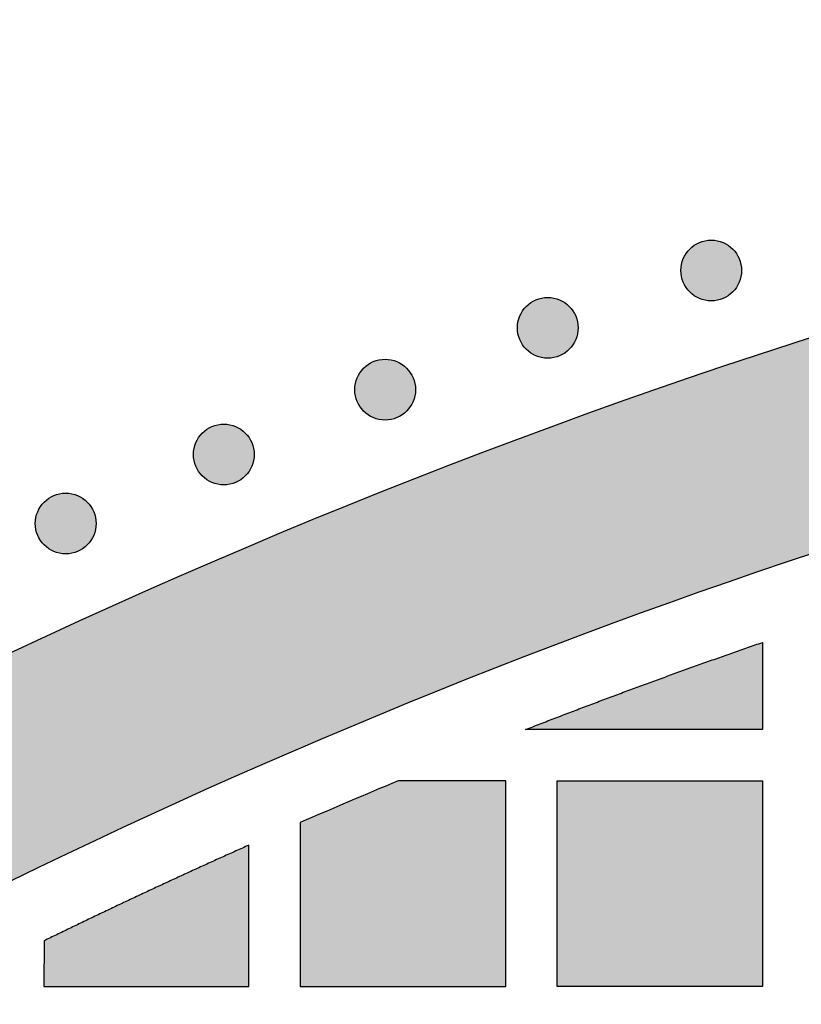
# Model space of a CAD drawing. Header units: millimetres. Extents: x -3873 to -97, y 912 to 4165.
# Tile 529 of 656: x -1820 to -1774, y 3239 to 3297. Entities that reach past the tile are written whole.
import ezdxf

# ---------------------------------------------------------------- set-up
doc = ezdxf.new("R2010")
doc.units = ezdxf.units.MM
doc.layers.add('pattern', color=7, linetype='Continuous', true_color=0x000000)

msp = doc.modelspace()

# ---------------------------------------------------------------- hatches: boundary and pattern name
at = {"layer": 'pattern'}
for points in [[(-1874.82, 3213.385), (-1868.956, 3217.537), (-1862.997, 3221.587), (-1856.946, 3225.532), (-1850.805, 3229.37), (-1844.577, 3233.097), (-1838.264, 3236.71), (-1831.871, 3240.206), (-1825.4, 3243.584), (-1818.855, 3246.84), (-1812.239, 3249.972), (-1805.555, 3252.979), (-1798.807, 3255.857), (-1792, 3258.604), (-1785.136, 3261.22), (-1778.219, 3263.702), (-1771.254, 3266.048), (-1764.245, 3268.258), (-1757.194, 3270.33), (-1750.108, 3272.263), (-1742.989, 3274.056), (-1735.842, 3275.708), (-1728.67, 3277.219), (-1721.479, 3278.589), (-1714.273, 3279.816), (-1707.054, 3280.902), (-1699.829, 3281.845), (-1692.6, 3282.647), (-1685.372, 3283.308), (-1678.149, 3283.827), (-1670.935, 3284.207), (-1663.734, 3284.448), (-1656.55, 3284.55), (-1656.55, 3296.55), (-1664.945, 3296.421), (-1673.365, 3296.109), (-1681.805, 3295.612), (-1690.259, 3294.929), (-1698.72, 3294.058), (-1707.184, 3292.998), (-1715.642, 3291.749), (-1724.09, 3290.311), (-1732.52, 3288.683), (-1740.927, 3286.865), (-1749.304, 3284.858), (-1757.644, 3282.663), (-1765.942, 3280.28), (-1774.191, 3277.711), (-1782.384, 3274.958), (-1790.516, 3272.022), (-1798.581, 3268.905), (-1806.572, 3265.61), (-1814.484, 3262.139), (-1822.31, 3258.496), (-1830.046, 3254.684), (-1837.686, 3250.705), (-1845.225, 3246.563), (-1852.656, 3242.264), (-1859.977, 3237.809), (-1867.181, 3233.204), (-1874.265, 3228.454), (-1881.224, 3223.562), (-1888.054, 3218.533), (-1894.751, 3213.373), (-1901.312, 3208.087), (-1907.734, 3202.679), (-1905.591, 3202.986), (-1903.451, 3203.343), (-1901.317, 3203.75), (-1899.189, 3204.206), (-1897.071, 3204.711), (-1894.963, 3205.265), (-1892.867, 3205.868), (-1890.785, 3206.519), (-1888.718, 3207.218), (-1886.669, 3207.963), (-1884.638, 3208.755), (-1882.628, 3209.593), (-1880.64, 3210.476), (-1878.674, 3211.403), (-1876.734, 3212.373)], [(-1777.892, 3283.159), (-1777.92, 3283.186), (-1777.949, 3283.213), (-1777.979, 3283.24), (-1778.01, 3283.266), (-1778.041, 3283.292), (-1778.074, 3283.317), (-1778.107, 3283.342), (-1778.141, 3283.366), (-1778.176, 3283.389), (-1778.212, 3283.412), (-1778.248, 3283.434), (-1778.286, 3283.455), (-1778.324, 3283.476), (-1778.362, 3283.495), (-1778.402, 3283.514), (-1778.442, 3283.532), (-1778.483, 3283.549), (-1778.524, 3283.565), (-1778.566, 3283.58), (-1778.608, 3283.595), (-1778.651, 3283.608), (-1778.695, 3283.62), (-1778.739, 3283.631), (-1778.783, 3283.641), (-1778.828, 3283.649), (-1778.873, 3283.657), (-1778.918, 3283.663), (-1778.963, 3283.669), (-1779.009, 3283.673), (-1779.055, 3283.676), (-1779.101, 3283.678), (-1779.147, 3283.678), (-1779.193, 3283.678), (-1779.238, 3283.676), (-1779.284, 3283.673), (-1779.33, 3283.669), (-1779.375, 3283.663), (-1779.421, 3283.657), (-1779.466, 3283.649), (-1779.51, 3283.641), (-1779.555, 3283.631), (-1779.598, 3283.62), (-1779.642, 3283.608), (-1779.685, 3283.595), (-1779.727, 3283.58), (-1779.769, 3283.565), (-1779.811, 3283.549), (-1779.851, 3283.532), (-1779.891, 3283.514), (-1779.931, 3283.495), (-1779.97, 3283.476), (-1780.008, 3283.455), (-1780.045, 3283.434), (-1780.081, 3283.412), (-1780.117, 3283.389), (-1780.152, 3283.366), (-1780.186, 3283.342), (-1780.219, 3283.317), (-1780.252, 3283.292), (-1780.283, 3283.266), (-1780.314, 3283.24), (-1780.344, 3283.213), (-1780.373, 3283.186), (-1780.401, 3283.159), (-1780.429, 3283.13), (-1780.456, 3283.101), (-1780.483, 3283.071), (-1780.509, 3283.041), (-1780.535, 3283.009), (-1780.56, 3282.977), (-1780.585, 3282.943), (-1780.609, 3282.909), (-1780.632, 3282.874), (-1780.655, 3282.839), (-1780.677, 3282.802), (-1780.698, 3282.765), (-1780.719, 3282.727), (-1780.738, 3282.688), (-1780.757, 3282.649), (-1780.775, 3282.609), (-1780.792, 3282.568), (-1780.808, 3282.527), (-1780.823, 3282.485), (-1780.837, 3282.442), (-1780.85, 3282.399), (-1780.862, 3282.356), (-1780.873, 3282.312), (-1780.883, 3282.267), (-1780.892, 3282.223), (-1780.9, 3282.178), (-1780.906, 3282.133), (-1780.911, 3282.087), (-1780.916, 3282.042), (-1780.919, 3281.996), (-1780.92, 3281.95), (-1780.921, 3281.904), (-1780.92, 3281.858), (-1780.919, 3281.812), (-1780.916, 3281.766), (-1780.911, 3281.721), (-1780.906, 3281.675), (-1780.9, 3281.63), (-1780.892, 3281.585), (-1780.883, 3281.54), (-1780.873, 3281.496), (-1780.862, 3281.452), (-1780.85, 3281.409), (-1780.837, 3281.366), (-1780.823, 3281.323), (-1780.808, 3281.281), (-1780.792, 3281.24), (-1780.775, 3281.199), (-1780.757, 3281.159), (-1780.738, 3281.12), (-1780.719, 3281.081), (-1780.698, 3281.043), (-1780.677, 3281.006), (-1780.655, 3280.969), (-1780.632, 3280.933), (-1780.609, 3280.899), (-1780.585, 3280.864), (-1780.56, 3280.831), (-1780.535, 3280.799), (-1780.509, 3280.767), (-1780.483, 3280.736), (-1780.456, 3280.706), (-1780.429, 3280.677), (-1780.401, 3280.649), (-1780.373, 3280.622), (-1780.344, 3280.595), (-1780.314, 3280.568), (-1780.283, 3280.542), (-1780.252, 3280.516), (-1780.219, 3280.491), (-1780.186, 3280.466), (-1780.152, 3280.442), (-1780.117, 3280.419), (-1780.081, 3280.396), (-1780.045, 3280.374), (-1780.008, 3280.353), (-1779.97, 3280.332), (-1779.931, 3280.312), (-1779.891, 3280.294), (-1779.851, 3280.276), (-1779.811, 3280.259), (-1779.769, 3280.242), (-1779.727, 3280.227), (-1779.685, 3280.213), (-1779.642, 3280.2), (-1779.598, 3280.188), (-1779.555, 3280.177), (-1779.51, 3280.167), (-1779.466, 3280.159), (-1779.421, 3280.151), (-1779.375, 3280.144), (-1779.33, 3280.139), (-1779.284, 3280.135), (-1779.238, 3280.132), (-1779.193, 3280.13), (-1779.147, 3280.13), (-1779.101, 3280.13), (-1779.055, 3280.132), (-1779.009, 3280.135), (-1778.963, 3280.139), (-1778.918, 3280.144), (-1778.873, 3280.151), (-1778.828, 3280.159), (-1778.783, 3280.167), (-1778.739, 3280.177), (-1778.695, 3280.188), (-1778.651, 3280.2), (-1778.608, 3280.213), (-1778.566, 3280.227), (-1778.524, 3280.242), (-1778.483, 3280.259), (-1778.442, 3280.276), (-1778.402, 3280.294), (-1778.362, 3280.312), (-1778.324, 3280.332), (-1778.286, 3280.353), (-1778.248, 3280.374), (-1778.212, 3280.396), (-1778.176, 3280.419), (-1778.141, 3280.442), (-1778.107, 3280.466), (-1778.074, 3280.491), (-1778.041, 3280.516), (-1778.01, 3280.542), (-1777.979, 3280.568), (-1777.949, 3280.595), (-1777.92, 3280.622), (-1777.892, 3280.649), (-1777.864, 3280.677), (-1777.837, 3280.706), (-1777.811, 3280.736), (-1777.784, 3280.767), (-1777.759, 3280.799), (-1777.733, 3280.831), (-1777.709, 3280.864), (-1777.685, 3280.899), (-1777.661, 3280.933), (-1777.639, 3280.969), (-1777.617, 3281.006), (-1777.595, 3281.043), (-1777.575, 3281.081), (-1777.555, 3281.12), (-1777.536, 3281.159), (-1777.518, 3281.199), (-1777.501, 3281.24), (-1777.485, 3281.281), (-1777.47, 3281.323), (-1777.456, 3281.366), (-1777.443, 3281.409), (-1777.431, 3281.452), (-1777.42, 3281.496), (-1777.41, 3281.54), (-1777.401, 3281.585), (-1777.394, 3281.63), (-1777.387, 3281.675), (-1777.382, 3281.721), (-1777.378, 3281.766), (-1777.375, 3281.812), (-1777.373, 3281.858), (-1777.372, 3281.904), (-1777.373, 3281.95), (-1777.375, 3281.996), (-1777.378, 3282.042), (-1777.382, 3282.087), (-1777.387, 3282.133), (-1777.394, 3282.178), (-1777.401, 3282.223), (-1777.41, 3282.267), (-1777.42, 3282.312), (-1777.431, 3282.356), (-1777.443, 3282.399), (-1777.456, 3282.442), (-1777.47, 3282.485), (-1777.485, 3282.527), (-1777.501, 3282.568), (-1777.518, 3282.609), (-1777.536, 3282.649), (-1777.555, 3282.688), (-1777.575, 3282.727), (-1777.595, 3282.765), (-1777.617, 3282.802), (-1777.639, 3282.839), (-1777.661, 3282.874), (-1777.685, 3282.909), (-1777.709, 3282.943), (-1777.733, 3282.977), (-1777.759, 3283.009), (-1777.784, 3283.041), (-1777.811, 3283.071), (-1777.837, 3283.101), (-1777.864, 3283.13)], [(-1787.438, 3279.811), (-1787.466, 3279.838), (-1787.495, 3279.865), (-1787.525, 3279.892), (-1787.556, 3279.918), (-1787.587, 3279.944), (-1787.62, 3279.969), (-1787.653, 3279.994), (-1787.687, 3280.018), (-1787.722, 3280.042), (-1787.758, 3280.064), (-1787.794, 3280.086), (-1787.832, 3280.108), (-1787.87, 3280.128), (-1787.908, 3280.148), (-1787.948, 3280.167), (-1787.988, 3280.185), (-1788.029, 3280.202), (-1788.07, 3280.218), (-1788.112, 3280.233), (-1788.154, 3280.247), (-1788.197, 3280.26), (-1788.241, 3280.272), (-1788.285, 3280.283), (-1788.329, 3280.293), (-1788.374, 3280.302), (-1788.419, 3280.309), (-1788.464, 3280.316), (-1788.509, 3280.321), (-1788.555, 3280.325), (-1788.601, 3280.328), (-1788.647, 3280.33), (-1788.693, 3280.33), (-1788.739, 3280.33), (-1788.784, 3280.328), (-1788.83, 3280.325), (-1788.876, 3280.321), (-1788.921, 3280.316), (-1788.967, 3280.309), (-1789.012, 3280.302), (-1789.056, 3280.293), (-1789.1, 3280.283), (-1789.144, 3280.272), (-1789.188, 3280.26), (-1789.231, 3280.247), (-1789.273, 3280.233), (-1789.315, 3280.218), (-1789.357, 3280.202), (-1789.397, 3280.185), (-1789.437, 3280.167), (-1789.477, 3280.148), (-1789.516, 3280.128), (-1789.554, 3280.108), (-1789.591, 3280.086), (-1789.627, 3280.064), (-1789.663, 3280.042), (-1789.698, 3280.018), (-1789.732, 3279.994), (-1789.765, 3279.969), (-1789.798, 3279.944), (-1789.829, 3279.918), (-1789.86, 3279.892), (-1789.89, 3279.865), (-1789.919, 3279.838), (-1789.947, 3279.811), (-1789.975, 3279.783), (-1790.002, 3279.754), (-1790.029, 3279.724), (-1790.055, 3279.693), (-1790.081, 3279.661), (-1790.106, 3279.629), (-1790.131, 3279.596), (-1790.155, 3279.562), (-1790.178, 3279.527), (-1790.201, 3279.491), (-1790.223, 3279.454), (-1790.244, 3279.417), (-1790.264, 3279.379), (-1790.284, 3279.34), (-1790.303, 3279.301), (-1790.321, 3279.261), (-1790.338, 3279.22), (-1790.354, 3279.179), (-1790.369, 3279.137), (-1790.383, 3279.094), (-1790.396, 3279.051), (-1790.408, 3279.008), (-1790.419, 3278.964), (-1790.429, 3278.92), (-1790.438, 3278.875), (-1790.446, 3278.83), (-1790.452, 3278.785), (-1790.457, 3278.739), (-1790.462, 3278.694), (-1790.465, 3278.648), (-1790.466, 3278.602), (-1790.467, 3278.556), (-1790.466, 3278.51), (-1790.465, 3278.464), (-1790.462, 3278.419), (-1790.457, 3278.373), (-1790.452, 3278.327), (-1790.446, 3278.282), (-1790.438, 3278.237), (-1790.429, 3278.193), (-1790.419, 3278.148), (-1790.408, 3278.104), (-1790.396, 3278.061), (-1790.383, 3278.018), (-1790.369, 3277.975), (-1790.354, 3277.934), (-1790.338, 3277.892), (-1790.321, 3277.851), (-1790.303, 3277.811), (-1790.284, 3277.772), (-1790.264, 3277.733), (-1790.244, 3277.695), (-1790.223, 3277.658), (-1790.201, 3277.621), (-1790.178, 3277.586), (-1790.155, 3277.551), (-1790.131, 3277.517), (-1790.106, 3277.483), (-1790.081, 3277.451), (-1790.055, 3277.419), (-1790.029, 3277.389), (-1790.002, 3277.359), (-1789.975, 3277.33), (-1789.947, 3277.302), (-1789.919, 3277.274), (-1789.89, 3277.247), (-1789.86, 3277.22), (-1789.829, 3277.194), (-1789.798, 3277.168), (-1789.765, 3277.143), (-1789.732, 3277.118), (-1789.698, 3277.094), (-1789.663, 3277.071), (-1789.627, 3277.048), (-1789.591, 3277.026), (-1789.554, 3277.005), (-1789.516, 3276.984), (-1789.477, 3276.965), (-1789.437, 3276.946), (-1789.397, 3276.928), (-1789.357, 3276.911), (-1789.315, 3276.895), (-1789.273, 3276.88), (-1789.231, 3276.865), (-1789.188, 3276.852), (-1789.144, 3276.84), (-1789.1, 3276.829), (-1789.056, 3276.82), (-1789.012, 3276.811), (-1788.967, 3276.803), (-1788.921, 3276.797), (-1788.876, 3276.791), (-1788.83, 3276.787), (-1788.784, 3276.784), (-1788.739, 3276.782), (-1788.693, 3276.782), (-1788.647, 3276.782), (-1788.601, 3276.784), (-1788.555, 3276.787), (-1788.509, 3276.791), (-1788.464, 3276.797), (-1788.419, 3276.803), (-1788.374, 3276.811), (-1788.329, 3276.82), (-1788.285, 3276.829), (-1788.241, 3276.84), (-1788.197, 3276.852), (-1788.154, 3276.865), (-1788.112, 3276.88), (-1788.07, 3276.895), (-1788.029, 3276.911), (-1787.988, 3276.928), (-1787.948, 3276.946), (-1787.908, 3276.965), (-1787.87, 3276.984), (-1787.832, 3277.005), (-1787.794, 3277.026), (-1787.758, 3277.048), (-1787.722, 3277.071), (-1787.687, 3277.094), (-1787.653, 3277.118), (-1787.62, 3277.143), (-1787.587, 3277.168), (-1787.556, 3277.194), (-1787.525, 3277.22), (-1787.495, 3277.247), (-1787.466, 3277.274), (-1787.438, 3277.302), (-1787.41, 3277.33), (-1787.383, 3277.359), (-1787.357, 3277.389), (-1787.33, 3277.419), (-1787.305, 3277.451), (-1787.279, 3277.483), (-1787.255, 3277.517), (-1787.231, 3277.551), (-1787.207, 3277.586), (-1787.184, 3277.621), (-1787.162, 3277.658), (-1787.141, 3277.695), (-1787.121, 3277.733), (-1787.101, 3277.772), (-1787.082, 3277.811), (-1787.064, 3277.851), (-1787.047, 3277.892), (-1787.031, 3277.934), (-1787.016, 3277.975), (-1787.002, 3278.018), (-1786.989, 3278.061), (-1786.977, 3278.104), (-1786.966, 3278.148), (-1786.956, 3278.193), (-1786.947, 3278.237), (-1786.94, 3278.282), (-1786.933, 3278.327), (-1786.928, 3278.373), (-1786.924, 3278.419), (-1786.921, 3278.464), (-1786.919, 3278.51), (-1786.918, 3278.556), (-1786.919, 3278.602), (-1786.921, 3278.648), (-1786.924, 3278.694), (-1786.928, 3278.739), (-1786.933, 3278.785), (-1786.94, 3278.83), (-1786.947, 3278.875), (-1786.956, 3278.92), (-1786.966, 3278.964), (-1786.977, 3279.008), (-1786.989, 3279.051), (-1787.002, 3279.094), (-1787.016, 3279.137), (-1787.031, 3279.179), (-1787.047, 3279.22), (-1787.064, 3279.261), (-1787.082, 3279.301), (-1787.101, 3279.34), (-1787.121, 3279.379), (-1787.141, 3279.417), (-1787.162, 3279.454), (-1787.184, 3279.491), (-1787.207, 3279.527), (-1787.231, 3279.562), (-1787.255, 3279.596), (-1787.279, 3279.629), (-1787.305, 3279.661), (-1787.33, 3279.693), (-1787.357, 3279.724), (-1787.383, 3279.754), (-1787.41, 3279.783)], [(-1796.935, 3276.2), (-1796.963, 3276.227), (-1796.992, 3276.254), (-1797.022, 3276.281), (-1797.053, 3276.307), (-1797.085, 3276.333), (-1797.117, 3276.358), (-1797.15, 3276.383), (-1797.184, 3276.407), (-1797.219, 3276.43), (-1797.255, 3276.453), (-1797.292, 3276.475), (-1797.329, 3276.496), (-1797.367, 3276.517), (-1797.406, 3276.537), (-1797.445, 3276.555), (-1797.485, 3276.573), (-1797.526, 3276.59), (-1797.567, 3276.606), (-1797.609, 3276.622), (-1797.652, 3276.636), (-1797.695, 3276.649), (-1797.738, 3276.661), (-1797.782, 3276.672), (-1797.826, 3276.682), (-1797.871, 3276.69), (-1797.916, 3276.698), (-1797.961, 3276.705), (-1798.007, 3276.71), (-1798.052, 3276.714), (-1798.098, 3276.717), (-1798.144, 3276.719), (-1798.19, 3276.719), (-1798.236, 3276.719), (-1798.282, 3276.717), (-1798.327, 3276.714), (-1798.373, 3276.71), (-1798.419, 3276.705), (-1798.464, 3276.698), (-1798.509, 3276.69), (-1798.553, 3276.682), (-1798.598, 3276.672), (-1798.642, 3276.661), (-1798.685, 3276.649), (-1798.728, 3276.636), (-1798.77, 3276.622), (-1798.812, 3276.606), (-1798.854, 3276.59), (-1798.895, 3276.573), (-1798.935, 3276.555), (-1798.974, 3276.537), (-1799.013, 3276.517), (-1799.051, 3276.496), (-1799.088, 3276.475), (-1799.125, 3276.453), (-1799.16, 3276.43), (-1799.195, 3276.407), (-1799.229, 3276.383), (-1799.263, 3276.358), (-1799.295, 3276.333), (-1799.327, 3276.307), (-1799.357, 3276.281), (-1799.387, 3276.254), (-1799.416, 3276.227), (-1799.444, 3276.2), (-1799.472, 3276.171), (-1799.499, 3276.142), (-1799.526, 3276.113), (-1799.552, 3276.082), (-1799.578, 3276.05), (-1799.603, 3276.018), (-1799.628, 3275.984), (-1799.652, 3275.95), (-1799.675, 3275.915), (-1799.698, 3275.88), (-1799.72, 3275.843), (-1799.741, 3275.806), (-1799.762, 3275.768), (-1799.781, 3275.729), (-1799.8, 3275.69), (-1799.818, 3275.65), (-1799.835, 3275.609), (-1799.851, 3275.568), (-1799.866, 3275.526), (-1799.88, 3275.483), (-1799.894, 3275.44), (-1799.906, 3275.397), (-1799.917, 3275.353), (-1799.926, 3275.309), (-1799.935, 3275.264), (-1799.943, 3275.219), (-1799.949, 3275.174), (-1799.955, 3275.128), (-1799.959, 3275.083), (-1799.962, 3275.037), (-1799.963, 3274.991), (-1799.964, 3274.945), (-1799.963, 3274.899), (-1799.962, 3274.853), (-1799.959, 3274.807), (-1799.955, 3274.762), (-1799.949, 3274.716), (-1799.943, 3274.671), (-1799.935, 3274.626), (-1799.926, 3274.581), (-1799.917, 3274.537), (-1799.906, 3274.493), (-1799.894, 3274.45), (-1799.88, 3274.407), (-1799.866, 3274.364), (-1799.851, 3274.322), (-1799.835, 3274.281), (-1799.818, 3274.24), (-1799.8, 3274.2), (-1799.781, 3274.161), (-1799.762, 3274.122), (-1799.741, 3274.084), (-1799.72, 3274.047), (-1799.698, 3274.01), (-1799.675, 3273.975), (-1799.652, 3273.94), (-1799.628, 3273.906), (-1799.603, 3273.872), (-1799.578, 3273.84), (-1799.552, 3273.808), (-1799.526, 3273.777), (-1799.499, 3273.748), (-1799.472, 3273.719), (-1799.444, 3273.69), (-1799.416, 3273.663), (-1799.387, 3273.636), (-1799.357, 3273.609), (-1799.327, 3273.583), (-1799.295, 3273.557), (-1799.263, 3273.532), (-1799.229, 3273.507), (-1799.195, 3273.483), (-1799.16, 3273.46), (-1799.125, 3273.437), (-1799.088, 3273.415), (-1799.051, 3273.394), (-1799.013, 3273.373), (-1798.974, 3273.353), (-1798.935, 3273.335), (-1798.895, 3273.317), (-1798.854, 3273.3), (-1798.812, 3273.284), (-1798.77, 3273.268), (-1798.728, 3273.254), (-1798.685, 3273.241), (-1798.642, 3273.229), (-1798.598, 3273.218), (-1798.553, 3273.208), (-1798.509, 3273.2), (-1798.464, 3273.192), (-1798.419, 3273.186), (-1798.373, 3273.18), (-1798.327, 3273.176), (-1798.282, 3273.173), (-1798.236, 3273.171), (-1798.19, 3273.171), (-1798.144, 3273.171), (-1798.098, 3273.173), (-1798.052, 3273.176), (-1798.007, 3273.18), (-1797.961, 3273.186), (-1797.916, 3273.192), (-1797.871, 3273.2), (-1797.826, 3273.208), (-1797.782, 3273.218), (-1797.738, 3273.229), (-1797.695, 3273.241), (-1797.652, 3273.254), (-1797.609, 3273.268), (-1797.567, 3273.284), (-1797.526, 3273.3), (-1797.485, 3273.317), (-1797.445, 3273.335), (-1797.406, 3273.353), (-1797.367, 3273.373), (-1797.329, 3273.394), (-1797.292, 3273.415), (-1797.255, 3273.437), (-1797.219, 3273.46), (-1797.184, 3273.483), (-1797.15, 3273.507), (-1797.117, 3273.532), (-1797.085, 3273.557), (-1797.053, 3273.583), (-1797.022, 3273.609), (-1796.992, 3273.636), (-1796.963, 3273.663), (-1796.935, 3273.69), (-1796.908, 3273.719), (-1796.88, 3273.748), (-1796.854, 3273.777), (-1796.828, 3273.808), (-1796.802, 3273.84), (-1796.777, 3273.872), (-1796.752, 3273.906), (-1796.728, 3273.94), (-1796.704, 3273.975), (-1796.682, 3274.01), (-1796.66, 3274.047), (-1796.638, 3274.084), (-1796.618, 3274.122), (-1796.598, 3274.161), (-1796.579, 3274.2), (-1796.561, 3274.24), (-1796.544, 3274.281), (-1796.528, 3274.322), (-1796.513, 3274.364), (-1796.499, 3274.407), (-1796.486, 3274.45), (-1796.474, 3274.493), (-1796.463, 3274.537), (-1796.453, 3274.581), (-1796.444, 3274.626), (-1796.437, 3274.671), (-1796.43, 3274.716), (-1796.425, 3274.762), (-1796.421, 3274.807), (-1796.418, 3274.853), (-1796.416, 3274.899), (-1796.415, 3274.945), (-1796.416, 3274.991), (-1796.418, 3275.037), (-1796.421, 3275.083), (-1796.425, 3275.128), (-1796.43, 3275.174), (-1796.437, 3275.219), (-1796.444, 3275.264), (-1796.453, 3275.309), (-1796.463, 3275.353), (-1796.474, 3275.397), (-1796.486, 3275.44), (-1796.499, 3275.483), (-1796.513, 3275.526), (-1796.528, 3275.568), (-1796.544, 3275.609), (-1796.561, 3275.65), (-1796.579, 3275.69), (-1796.598, 3275.729), (-1796.618, 3275.768), (-1796.638, 3275.806), (-1796.66, 3275.843), (-1796.682, 3275.88), (-1796.704, 3275.915), (-1796.728, 3275.95), (-1796.752, 3275.984), (-1796.777, 3276.018), (-1796.802, 3276.05), (-1796.828, 3276.082), (-1796.854, 3276.113), (-1796.88, 3276.142), (-1796.908, 3276.171)], [(-1806.355, 3272.413), (-1806.383, 3272.441), (-1806.412, 3272.468), (-1806.442, 3272.495), (-1806.472, 3272.521), (-1806.504, 3272.547), (-1806.537, 3272.572), (-1806.57, 3272.597), (-1806.604, 3272.621), (-1806.639, 3272.644), (-1806.675, 3272.667), (-1806.711, 3272.689), (-1806.748, 3272.71), (-1806.786, 3272.731), (-1806.825, 3272.75), (-1806.864, 3272.769), (-1806.905, 3272.787), (-1806.945, 3272.804), (-1806.987, 3272.82), (-1807.029, 3272.835), (-1807.071, 3272.849), (-1807.114, 3272.862), (-1807.158, 3272.875), (-1807.201, 3272.885), (-1807.246, 3272.895), (-1807.29, 3272.904), (-1807.335, 3272.912), (-1807.381, 3272.918), (-1807.426, 3272.924), (-1807.472, 3272.928), (-1807.517, 3272.931), (-1807.563, 3272.932), (-1807.609, 3272.933), (-1807.655, 3272.932), (-1807.701, 3272.931), (-1807.747, 3272.928), (-1807.793, 3272.924), (-1807.838, 3272.918), (-1807.883, 3272.912), (-1807.928, 3272.904), (-1807.973, 3272.895), (-1808.017, 3272.885), (-1808.061, 3272.875), (-1808.105, 3272.862), (-1808.148, 3272.849), (-1808.19, 3272.835), (-1808.232, 3272.82), (-1808.273, 3272.804), (-1808.314, 3272.787), (-1808.354, 3272.769), (-1808.394, 3272.75), (-1808.432, 3272.731), (-1808.47, 3272.71), (-1808.508, 3272.689), (-1808.544, 3272.667), (-1808.58, 3272.644), (-1808.615, 3272.621), (-1808.649, 3272.597), (-1808.682, 3272.572), (-1808.714, 3272.547), (-1808.746, 3272.521), (-1808.777, 3272.495), (-1808.807, 3272.468), (-1808.836, 3272.441), (-1808.864, 3272.413), (-1808.891, 3272.385), (-1808.919, 3272.356), (-1808.945, 3272.326), (-1808.972, 3272.296), (-1808.997, 3272.264), (-1809.023, 3272.231), (-1809.047, 3272.198), (-1809.071, 3272.164), (-1809.095, 3272.129), (-1809.117, 3272.093), (-1809.139, 3272.057), (-1809.161, 3272.02), (-1809.181, 3271.982), (-1809.201, 3271.943), (-1809.22, 3271.904), (-1809.238, 3271.863), (-1809.255, 3271.823), (-1809.271, 3271.781), (-1809.286, 3271.739), (-1809.3, 3271.697), (-1809.313, 3271.654), (-1809.325, 3271.61), (-1809.336, 3271.567), (-1809.346, 3271.522), (-1809.355, 3271.478), (-1809.362, 3271.433), (-1809.369, 3271.387), (-1809.374, 3271.342), (-1809.378, 3271.296), (-1809.381, 3271.251), (-1809.383, 3271.205), (-1809.384, 3271.159), (-1809.383, 3271.113), (-1809.381, 3271.067), (-1809.378, 3271.021), (-1809.374, 3270.975), (-1809.369, 3270.93), (-1809.362, 3270.885), (-1809.355, 3270.84), (-1809.346, 3270.795), (-1809.336, 3270.751), (-1809.325, 3270.707), (-1809.313, 3270.663), (-1809.3, 3270.62), (-1809.286, 3270.578), (-1809.271, 3270.536), (-1809.255, 3270.495), (-1809.238, 3270.454), (-1809.22, 3270.414), (-1809.201, 3270.374), (-1809.181, 3270.336), (-1809.161, 3270.298), (-1809.139, 3270.26), (-1809.117, 3270.224), (-1809.095, 3270.188), (-1809.071, 3270.153), (-1809.047, 3270.119), (-1809.023, 3270.086), (-1808.997, 3270.053), (-1808.972, 3270.022), (-1808.945, 3269.991), (-1808.919, 3269.961), (-1808.891, 3269.932), (-1808.864, 3269.904), (-1808.836, 3269.877), (-1808.807, 3269.849), (-1808.777, 3269.823), (-1808.746, 3269.796), (-1808.714, 3269.771), (-1808.682, 3269.745), (-1808.649, 3269.721), (-1808.615, 3269.697), (-1808.58, 3269.673), (-1808.544, 3269.651), (-1808.508, 3269.629), (-1808.47, 3269.607), (-1808.432, 3269.587), (-1808.394, 3269.567), (-1808.354, 3269.548), (-1808.314, 3269.53), (-1808.273, 3269.513), (-1808.232, 3269.497), (-1808.19, 3269.482), (-1808.148, 3269.468), (-1808.105, 3269.455), (-1808.061, 3269.443), (-1808.017, 3269.432), (-1807.973, 3269.422), (-1807.928, 3269.413), (-1807.883, 3269.406), (-1807.838, 3269.399), (-1807.793, 3269.394), (-1807.747, 3269.39), (-1807.701, 3269.387), (-1807.655, 3269.385), (-1807.609, 3269.384), (-1807.563, 3269.385), (-1807.517, 3269.387), (-1807.472, 3269.39), (-1807.426, 3269.394), (-1807.381, 3269.399), (-1807.335, 3269.406), (-1807.29, 3269.413), (-1807.246, 3269.422), (-1807.201, 3269.432), (-1807.158, 3269.443), (-1807.114, 3269.455), (-1807.071, 3269.468), (-1807.029, 3269.482), (-1806.987, 3269.497), (-1806.945, 3269.513), (-1806.905, 3269.53), (-1806.864, 3269.548), (-1806.825, 3269.567), (-1806.786, 3269.587), (-1806.748, 3269.607), (-1806.711, 3269.629), (-1806.675, 3269.651), (-1806.639, 3269.673), (-1806.604, 3269.697), (-1806.57, 3269.721), (-1806.537, 3269.745), (-1806.504, 3269.771), (-1806.472, 3269.796), (-1806.442, 3269.823), (-1806.412, 3269.849), (-1806.383, 3269.877), (-1806.355, 3269.904), (-1806.327, 3269.932), (-1806.3, 3269.961), (-1806.273, 3269.991), (-1806.247, 3270.022), (-1806.221, 3270.053), (-1806.196, 3270.086), (-1806.171, 3270.119), (-1806.147, 3270.153), (-1806.124, 3270.188), (-1806.101, 3270.224), (-1806.079, 3270.26), (-1806.058, 3270.298), (-1806.037, 3270.336), (-1806.018, 3270.374), (-1805.999, 3270.414), (-1805.981, 3270.454), (-1805.964, 3270.495), (-1805.948, 3270.536), (-1805.933, 3270.578), (-1805.919, 3270.62), (-1805.905, 3270.663), (-1805.893, 3270.707), (-1805.882, 3270.751), (-1805.873, 3270.795), (-1805.864, 3270.84), (-1805.856, 3270.885), (-1805.85, 3270.93), (-1805.844, 3270.975), (-1805.84, 3271.021), (-1805.837, 3271.067), (-1805.836, 3271.113), (-1805.835, 3271.159), (-1805.836, 3271.205), (-1805.837, 3271.251), (-1805.84, 3271.296), (-1805.844, 3271.342), (-1805.85, 3271.387), (-1805.856, 3271.433), (-1805.864, 3271.478), (-1805.873, 3271.522), (-1805.882, 3271.567), (-1805.893, 3271.61), (-1805.905, 3271.654), (-1805.919, 3271.697), (-1805.933, 3271.739), (-1805.948, 3271.781), (-1805.964, 3271.823), (-1805.981, 3271.863), (-1805.999, 3271.904), (-1806.018, 3271.943), (-1806.037, 3271.982), (-1806.058, 3272.02), (-1806.079, 3272.057), (-1806.101, 3272.093), (-1806.124, 3272.129), (-1806.147, 3272.164), (-1806.171, 3272.198), (-1806.196, 3272.231), (-1806.221, 3272.264), (-1806.247, 3272.296), (-1806.273, 3272.326), (-1806.3, 3272.356), (-1806.327, 3272.385)], [(-1815.589, 3268.383), (-1815.617, 3268.411), (-1815.646, 3268.438), (-1815.676, 3268.464), (-1815.707, 3268.491), (-1815.738, 3268.516), (-1815.771, 3268.542), (-1815.804, 3268.566), (-1815.838, 3268.59), (-1815.873, 3268.614), (-1815.909, 3268.637), (-1815.945, 3268.659), (-1815.982, 3268.68), (-1816.02, 3268.7), (-1816.059, 3268.72), (-1816.099, 3268.739), (-1816.139, 3268.757), (-1816.179, 3268.774), (-1816.221, 3268.79), (-1816.263, 3268.805), (-1816.305, 3268.819), (-1816.348, 3268.832), (-1816.392, 3268.844), (-1816.436, 3268.855), (-1816.48, 3268.865), (-1816.524, 3268.874), (-1816.569, 3268.881), (-1816.615, 3268.888), (-1816.66, 3268.893), (-1816.706, 3268.897), (-1816.752, 3268.9), (-1816.797, 3268.902), (-1816.843, 3268.903), (-1816.889, 3268.902), (-1816.935, 3268.9), (-1816.981, 3268.897), (-1817.027, 3268.893), (-1817.072, 3268.888), (-1817.117, 3268.881), (-1817.162, 3268.874), (-1817.207, 3268.865), (-1817.251, 3268.855), (-1817.295, 3268.844), (-1817.339, 3268.832), (-1817.382, 3268.819), (-1817.424, 3268.805), (-1817.466, 3268.79), (-1817.507, 3268.774), (-1817.548, 3268.757), (-1817.588, 3268.739), (-1817.628, 3268.72), (-1817.666, 3268.7), (-1817.704, 3268.68), (-1817.742, 3268.659), (-1817.778, 3268.637), (-1817.814, 3268.614), (-1817.849, 3268.59), (-1817.883, 3268.566), (-1817.916, 3268.542), (-1817.949, 3268.516), (-1817.98, 3268.491), (-1818.011, 3268.464), (-1818.041, 3268.438), (-1818.07, 3268.411), (-1818.098, 3268.383), (-1818.126, 3268.355), (-1818.153, 3268.326), (-1818.179, 3268.296), (-1818.206, 3268.265), (-1818.231, 3268.234), (-1818.257, 3268.201), (-1818.281, 3268.168), (-1818.305, 3268.134), (-1818.329, 3268.099), (-1818.351, 3268.063), (-1818.374, 3268.027), (-1818.395, 3267.989), (-1818.415, 3267.951), (-1818.435, 3267.913), (-1818.454, 3267.873), (-1818.472, 3267.833), (-1818.489, 3267.792), (-1818.505, 3267.751), (-1818.52, 3267.709), (-1818.534, 3267.667), (-1818.547, 3267.624), (-1818.559, 3267.58), (-1818.57, 3267.536), (-1818.58, 3267.492), (-1818.589, 3267.447), (-1818.596, 3267.402), (-1818.603, 3267.357), (-1818.608, 3267.312), (-1818.612, 3267.266), (-1818.615, 3267.22), (-1818.617, 3267.174), (-1818.618, 3267.128), (-1818.617, 3267.083), (-1818.615, 3267.037), (-1818.612, 3266.991), (-1818.608, 3266.945), (-1818.603, 3266.9), (-1818.596, 3266.855), (-1818.589, 3266.81), (-1818.58, 3266.765), (-1818.57, 3266.721), (-1818.559, 3266.677), (-1818.547, 3266.633), (-1818.534, 3266.59), (-1818.52, 3266.548), (-1818.505, 3266.506), (-1818.489, 3266.464), (-1818.472, 3266.424), (-1818.454, 3266.384), (-1818.435, 3266.344), (-1818.415, 3266.305), (-1818.395, 3266.267), (-1818.374, 3266.23), (-1818.351, 3266.194), (-1818.329, 3266.158), (-1818.305, 3266.123), (-1818.281, 3266.089), (-1818.257, 3266.056), (-1818.231, 3266.023), (-1818.206, 3265.992), (-1818.179, 3265.961), (-1818.153, 3265.931), (-1818.126, 3265.902), (-1818.098, 3265.874), (-1818.07, 3265.846), (-1818.041, 3265.819), (-1818.011, 3265.792), (-1817.98, 3265.766), (-1817.949, 3265.74), (-1817.916, 3265.715), (-1817.883, 3265.691), (-1817.849, 3265.666), (-1817.814, 3265.643), (-1817.778, 3265.62), (-1817.742, 3265.598), (-1817.704, 3265.577), (-1817.666, 3265.557), (-1817.628, 3265.537), (-1817.588, 3265.518), (-1817.548, 3265.5), (-1817.507, 3265.483), (-1817.466, 3265.467), (-1817.424, 3265.452), (-1817.382, 3265.438), (-1817.339, 3265.425), (-1817.295, 3265.413), (-1817.251, 3265.402), (-1817.207, 3265.392), (-1817.162, 3265.383), (-1817.117, 3265.375), (-1817.072, 3265.369), (-1817.027, 3265.364), (-1816.981, 3265.359), (-1816.935, 3265.357), (-1816.889, 3265.355), (-1816.843, 3265.354), (-1816.797, 3265.355), (-1816.752, 3265.357), (-1816.706, 3265.359), (-1816.66, 3265.364), (-1816.615, 3265.369), (-1816.569, 3265.375), (-1816.524, 3265.383), (-1816.48, 3265.392), (-1816.436, 3265.402), (-1816.392, 3265.413), (-1816.348, 3265.425), (-1816.305, 3265.438), (-1816.263, 3265.452), (-1816.221, 3265.467), (-1816.179, 3265.483), (-1816.139, 3265.5), (-1816.099, 3265.518), (-1816.059, 3265.537), (-1816.02, 3265.557), (-1815.982, 3265.577), (-1815.945, 3265.598), (-1815.909, 3265.62), (-1815.873, 3265.643), (-1815.838, 3265.666), (-1815.804, 3265.691), (-1815.771, 3265.715), (-1815.738, 3265.74), (-1815.707, 3265.766), (-1815.676, 3265.792), (-1815.646, 3265.819), (-1815.617, 3265.846), (-1815.589, 3265.874), (-1815.561, 3265.902), (-1815.534, 3265.931), (-1815.507, 3265.961), (-1815.481, 3265.992), (-1815.455, 3266.023), (-1815.43, 3266.056), (-1815.405, 3266.089), (-1815.381, 3266.123), (-1815.358, 3266.158), (-1815.335, 3266.194), (-1815.313, 3266.23), (-1815.292, 3266.267), (-1815.271, 3266.305), (-1815.252, 3266.344), (-1815.233, 3266.384), (-1815.215, 3266.424), (-1815.198, 3266.464), (-1815.182, 3266.506), (-1815.167, 3266.548), (-1815.153, 3266.59), (-1815.14, 3266.633), (-1815.128, 3266.677), (-1815.117, 3266.721), (-1815.107, 3266.765), (-1815.098, 3266.81), (-1815.09, 3266.855), (-1815.084, 3266.9), (-1815.079, 3266.945), (-1815.074, 3266.991), (-1815.071, 3267.037), (-1815.07, 3267.083), (-1815.069, 3267.128), (-1815.07, 3267.174), (-1815.071, 3267.22), (-1815.074, 3267.266), (-1815.079, 3267.312), (-1815.084, 3267.357), (-1815.09, 3267.402), (-1815.098, 3267.447), (-1815.107, 3267.492), (-1815.117, 3267.536), (-1815.128, 3267.58), (-1815.14, 3267.624), (-1815.153, 3267.667), (-1815.167, 3267.709), (-1815.182, 3267.751), (-1815.198, 3267.792), (-1815.215, 3267.833), (-1815.233, 3267.873), (-1815.252, 3267.913), (-1815.271, 3267.951), (-1815.292, 3267.989), (-1815.313, 3268.027), (-1815.335, 3268.063), (-1815.358, 3268.099), (-1815.381, 3268.134), (-1815.405, 3268.168), (-1815.43, 3268.201), (-1815.455, 3268.234), (-1815.481, 3268.265), (-1815.507, 3268.296), (-1815.534, 3268.326), (-1815.561, 3268.355)], [(-1776.149, 3260.186), (-1776.149, 3255.095), (-1789.991, 3255.095), (-1783.095, 3257.709)], [(-1797.436, 3252.095), (-1803.149, 3249.665), (-1803.149, 3240.095), (-1791.149, 3240.095), (-1791.149, 3252.095)], [(-1788.148, 3252.095), (-1776.149, 3252.095), (-1776.149, 3240.095), (-1788.148, 3240.095)], [(-1806.149, 3248.343), (-1812.152, 3245.602), (-1818.106, 3242.756), (-1818.112, 3240.095), (-1806.149, 3240.095)]]:
    msp.add_hatch(color=256, dxfattribs=at).paths.add_polyline_path(points, flags=0)

# ---------------------------------------------------------------- linework, layer by layer
for p, q in [((-1776.149, 3255.095), (-1789.991, 3255.095)), ((-1818.106, 3242.756), (-1818.112, 3240.095)), ((-1818.112, 3240.095), (-1806.149, 3240.095))]:
    msp.add_line(p, q, dxfattribs=at)
msp.add_lwpolyline([(-1803.149, 3249.665), (-1803.149, 3240.095), (-1791.149, 3240.095), (-1791.149, 3252.095), (-1797.436, 3252.095)], dxfattribs=at)
msp.add_lwpolyline([(-1788.148, 3252.095), (-1776.149, 3252.095), (-1776.149, 3240.095), (-1788.148, 3240.095)], close=True, dxfattribs=at)
for centre in [(-1779.147, 3281.904), (-1788.693, 3278.556), (-1798.19, 3274.945), (-1807.609, 3271.159), (-1816.843, 3267.128)]:
    msp.add_circle(centre, 1.774, dxfattribs=at)
for radius, start, end in [(387.7, 90.25949, 130.7236), (371.7, 112.56637, 113.5234)]:
    msp.add_arc((-1654.795, 2908.854), radius, start, end, dxfattribs=at)
at = {"layer": 'pattern', "extrusion": (0, 0, -1)}
msp.add_arc((1654.795, 2908.854), 375.7, 54.15167, 89.73222, dxfattribs=at)
at = {"layer": 'pattern'}
for points, weights in [([(-1789.991, 3255.095), (-1783.12, 3257.778), (-1776.149, 3260.186)], [1, 0.999803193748, 1]), ([(-1806.149, 3248.343), (-1812.177, 3245.655), (-1818.106, 3242.756)], [1, 0.999842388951, 1])]:
    msp.add_rational_spline(points, weights, degree=2, dxfattribs=at)
for points in [[(-1776.149, 3260.186), (-1776.149, 3257.642), (-1776.149, 3255.095)], [(-1806.149, 3240.095), (-1806.149, 3244.221), (-1806.149, 3248.343)]]:
    msp.add_open_spline(points, degree=2, dxfattribs=at)

doc.saveas('drawing.dxf')
